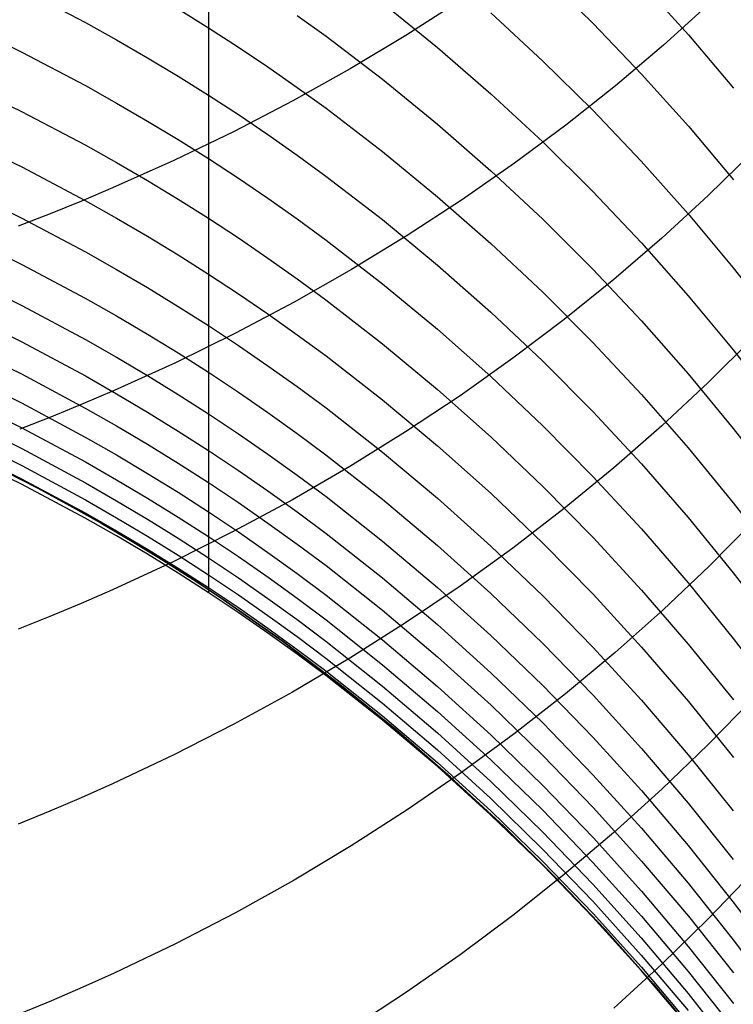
# Model space of a CAD drawing. Extents: x -383 to 1849, y -1185 to -529.
# Tile 303 of 656: x 257.27 to 262.09, y -1094.43 to -1087.78. Entities that reach past the tile are written whole.
import ezdxf

# ---------------------------------------------------------------- set-up
doc = ezdxf.new("R2010")
doc.units = 0
doc.layers.add('PREDEFINITO', color=7, linetype='CONTINUOUS')

msp = doc.modelspace()

# ---------------------------------------------------------------- linework, layer by layer
at = {"layer": 'PREDEFINITO'}
for p, q in [((258.5458, -1087.3416, 600.7898), (258.5457, -1087.8261, 599.3734)), ((260.806, -1087.4712, 605.6163), (261.1453, -1087.8029, 605.7356)), ((261.4736, -1087.531, 607.2836), (261.79, -1087.8805, 607.4179)), ((257.2843, -1087.5704, 597.7881), (257.7134, -1087.7952, 597.8409)), ((259.7221, -1087.6632, 602.4674), (260.0938, -1087.9648, 602.5613)), ((260.2481, -1087.6483, 644.5286), (259.8804, -1087.884, 644.7507)), ((261.933, -1087.6678, 641.8982), (261.6202, -1087.9499, 642.151)), ((258.3411, -1087.7035, 599.3534), (258.5457, -1087.8311, 599.3867)), ((260.4541, -1087.7312, 604.0867), (260.8043, -1088.0547, 604.1955)), ((256.8471, -1087.7852, 596.3148), (257.2843, -1087.9966, 596.3596)), ((257.7134, -1087.7952, 597.8409), (257.9248, -1087.9129, 597.8688)), ((259.1452, -1087.7487, 600.9188), (259.34, -1087.8893, 600.9591)), ((261.1453, -1087.8029, 605.7356), (261.4732, -1088.1451, 605.859)), ((258.5457, -1087.8261, 599.3734), (258.5456, -1088.2827, 597.9462)), ((258.5457, -1087.8311, 599.3867), (258.748, -1087.9623, 599.4212)), ((257.9248, -1087.9129, 597.8688), (258.134, -1088.0341, 597.8977)), ((259.34, -1087.8893, 600.9591), (259.7221, -1088.1801, 601.0429)), ((259.8804, -1087.884, 644.7507), (259.5026, -1088.1103, 644.9645)), ((261.79, -1087.8805, 607.4179), (262.0944, -1088.2395, 607.5563)), ((257.2843, -1087.9966, 596.3596), (257.7134, -1088.2223, 596.408)), ((258.748, -1087.9623, 599.4212), (258.9478, -1088.0969, 599.4567)), ((260.0938, -1087.9648, 602.5613), (260.4549, -1088.2785, 602.6595)), ((261.6202, -1087.9499, 642.151), (261.2958, -1088.2243, 642.3972)), ((258.134, -1088.0341, 597.8977), (258.341, -1088.1589, 597.9275)), ((260.8043, -1088.0547, 604.1955), (261.1433, -1088.3893, 604.3084)), ((258.9478, -1088.0969, 599.4567), (259.1451, -1088.235, 599.4932)), ((259.5026, -1088.1103, 644.9645), (259.1152, -1088.3269, 645.1697)), ((256.8453, -1088.1857, 594.8764), (257.2828, -1088.3977, 594.9171)), ((258.341, -1088.1589, 597.9275), (258.5456, -1088.2872, 597.9584)), ((259.7221, -1088.1801, 601.0429), (260.0938, -1088.4835, 601.1308)), ((261.4732, -1088.1451, 605.859), (261.7895, -1088.4973, 605.9865)), ((257.7134, -1088.2223, 596.408), (257.9249, -1088.3405, 596.4336)), ((259.1451, -1088.235, 599.4932), (259.3399, -1088.3763, 599.5307)), ((261.2958, -1088.2243, 642.3972), (260.9602, -1088.4904, 642.6366)), ((257.9249, -1088.3405, 596.4336), (258.1341, -1088.4623, 596.4601)), ((258.5456, -1088.2827, 597.9462), (258.5457, -1088.7124, 596.5048)), ((258.5456, -1088.2872, 597.9584), (258.7478, -1088.4191, 597.9902)), ((259.1152, -1088.3269, 645.1697), (258.7184, -1088.5334, 645.366)), ((260.4549, -1088.2785, 602.6595), (260.8052, -1088.6037, 602.7617)), ((257.2828, -1088.3977, 594.9171), (257.7123, -1088.6241, 594.9612)), ((259.3399, -1088.3763, 599.5307), (259.722, -1088.6688, 599.6087)), ((261.1433, -1088.3893, 604.3084), (261.471, -1088.7344, 604.4253)), ((258.1341, -1088.4623, 596.4601), (258.3411, -1088.5876, 596.4875)), ((258.7478, -1088.4191, 597.9902), (258.9475, -1088.5544, 598.023)), ((258.7184, -1088.5334, 645.366), (258.3124, -1088.7296, 645.5531)), ((260.0938, -1088.4835, 601.1308), (260.4549, -1088.799, 601.2227)), ((260.9602, -1088.4904, 642.6366), (260.6137, -1088.7481, 642.8688)), ((261.7895, -1088.4973, 605.9865), (262.0939, -1088.859, 606.1177)), ((256.8454, -1088.5601, 593.425), (257.283, -1088.7727, 593.4618)), ((258.3411, -1088.5876, 596.4875), (258.5457, -1088.7165, 596.5159)), ((258.9475, -1088.5544, 598.023), (259.1448, -1088.6931, 598.0568)), ((260.8052, -1088.6037, 602.7617), (261.1443, -1088.9399, 602.8678)), ((257.7123, -1088.6241, 594.9612), (257.9239, -1088.7427, 594.9845)), ((259.722, -1088.6688, 599.6087), (260.0937, -1088.9739, 599.6905)), ((262.225, -1088.6717, 640.2125), (261.9236, -1088.9666, 640.4659)), ((258.3124, -1088.7296, 645.5531), (257.8977, -1088.915, 645.7307)), ((258.5457, -1088.7124, 596.5048), (258.5452, -1089.1162, 595.0498)), ((258.5457, -1088.7165, 596.5159), (258.7479, -1088.8489, 596.5451)), ((259.1448, -1088.6931, 598.0568), (259.3396, -1088.8352, 598.0915)), ((261.471, -1088.7344, 604.4253), (261.7871, -1089.0895, 604.546)), ((257.283, -1088.7727, 593.4618), (257.7125, -1088.9998, 593.5017)), ((257.9239, -1088.7427, 594.9845), (258.1333, -1088.8649, 595.0087)), ((260.6137, -1088.7481, 642.8688), (260.2566, -1088.9969, 643.0935)), ((260.4549, -1088.799, 601.2227), (260.8052, -1089.1261, 601.3183)), ((258.1333, -1088.8649, 595.0087), (258.3404, -1088.9906, 595.0338)), ((258.7479, -1088.8489, 596.5451), (258.9477, -1088.9848, 596.5753)), ((259.3396, -1088.8352, 598.0915), (259.7216, -1089.1292, 598.1637)), ((256.847, -1088.9049, 591.9709), (257.2842, -1089.1184, 592.0038)), ((257.8977, -1088.915, 645.7307), (257.6872, -1089.0036, 645.8158)), ((261.1443, -1088.9399, 602.8678), (261.4721, -1089.2868, 602.9776)), ((257.6872, -1089.0036, 645.8158), (257.4745, -1089.0893, 645.8984)), ((257.7125, -1088.9998, 593.5017), (257.9241, -1089.1187, 593.5228)), ((258.3404, -1088.9906, 595.0338), (258.5452, -1089.1199, 595.0597)), ((258.9477, -1088.9848, 596.5753), (259.1451, -1089.1242, 596.6064)), ((260.2566, -1088.9969, 643.0935), (259.8891, -1089.2365, 643.3105)), ((260.0937, -1088.9739, 599.6905), (260.4548, -1089.2912, 599.776)), ((261.9236, -1088.9666, 640.4659), (261.6104, -1089.2539, 640.7132)), ((257.4745, -1089.0893, 645.8984), (257.2598, -1089.1722, 645.9785)), ((257.2842, -1089.1184, 592.0038), (257.7134, -1089.3464, 592.0396)), ((257.9241, -1089.1187, 593.5228), (258.1336, -1089.2412, 593.5447)), ((258.5452, -1089.1162, 595.0498), (258.5455, -1089.4938, 593.5821)), ((258.5452, -1089.1199, 595.0597), (258.7475, -1089.2528, 595.0864)), ((259.1451, -1089.1242, 596.6064), (259.3399, -1089.2669, 596.6383)), ((259.7216, -1089.1292, 598.1637), (260.0932, -1089.4359, 598.2395)), ((260.8052, -1089.1261, 601.3183), (261.1443, -1089.4644, 601.4176)), ((261.7871, -1089.0895, 604.546), (262.0914, -1089.4543, 604.6702)), ((256.8456, -1089.2174, 590.5474), (257.283, -1089.4315, 590.576)), ((258.1336, -1089.2412, 593.5447), (258.3407, -1089.3674, 593.5675)), ((258.7475, -1089.2528, 595.0864), (258.9474, -1089.3892, 595.114)), ((259.3399, -1089.2669, 596.6383), (259.722, -1089.5622, 596.7048)), ((259.8891, -1089.2365, 643.3105), (259.5116, -1089.4667, 643.5194)), ((261.6104, -1089.2539, 640.7132), (261.2857, -1089.5332, 640.9541)), ((260.4548, -1089.2912, 599.776), (260.8051, -1089.6202, 599.8651)), ((261.4721, -1089.2868, 602.9776), (261.7883, -1089.6438, 603.091)), ((257.7134, -1089.3464, 592.0396), (257.9249, -1089.4659, 592.0585)), ((258.3407, -1089.3674, 593.5675), (258.5455, -1089.4971, 593.5909)), ((258.9474, -1089.3892, 595.114), (259.1449, -1089.5291, 595.1424)), ((257.283, -1089.4315, 590.576), (257.7125, -1089.6602, 590.6072)), ((257.9249, -1089.4659, 592.0585), (258.1341, -1089.5889, 592.0782)), ((259.5116, -1089.4667, 643.5194), (259.1243, -1089.6869, 643.7199)), ((260.0932, -1089.4359, 598.2395), (260.4542, -1089.7549, 598.3188)), ((261.1443, -1089.4644, 601.4176), (261.4722, -1089.8133, 601.5204)), ((262.0914, -1089.4543, 604.6702), (262.3835, -1089.8283, 604.798)), ((256.8471, -1089.4956, 589.1332), (257.2842, -1089.7103, 589.1571)), ((258.5455, -1089.4938, 593.5821), (258.5457, -1089.8429, 592.1119)), ((258.5455, -1089.4971, 593.5909), (258.7479, -1089.6304, 593.6152)), ((259.1449, -1089.5291, 595.1424), (259.3398, -1089.6723, 595.1717)), ((261.2857, -1089.5332, 640.9541), (260.9498, -1089.8042, 641.1883)), ((258.1341, -1089.5889, 592.0782), (258.3411, -1089.7156, 592.0986)), ((259.722, -1089.5622, 596.7048), (260.0937, -1089.8703, 596.7746)), ((257.7125, -1089.6602, 590.6072), (257.9241, -1089.7801, 590.6237)), ((258.7479, -1089.6304, 593.6152), (258.9478, -1089.7672, 593.6403)), ((259.3398, -1089.6723, 595.1717), (259.722, -1089.9687, 595.2325)), ((260.8051, -1089.6202, 599.8651), (261.1442, -1089.9604, 599.9577)), ((261.7883, -1089.6438, 603.091), (262.0927, -1090.0105, 603.2078)), ((257.2842, -1089.7103, 589.1571), (257.7134, -1089.9397, 589.1832)), ((258.3411, -1089.7156, 592.0986), (258.5457, -1089.8458, 592.1197)), ((259.1243, -1089.6869, 643.7199), (258.7277, -1089.8969, 643.9117)), ((256.8471, -1089.7412, 587.7219), (257.2843, -1089.9564, 587.741)), ((257.9241, -1089.7801, 590.6237), (258.1334, -1089.9035, 590.6409)), ((258.9478, -1089.7672, 593.6403), (259.1453, -1089.9075, 593.6661)), ((260.4542, -1089.7549, 598.3188), (260.8044, -1090.0856, 598.4014)), ((260.9498, -1089.8042, 641.1883), (260.603, -1090.0666, 641.4155)), ((258.5457, -1089.8429, 592.1119), (258.5452, -1090.1588, 590.6705)), ((258.5457, -1089.8458, 592.1197), (258.748, -1089.9797, 592.1416)), ((260.0937, -1089.8703, 596.7746), (260.4548, -1090.1907, 596.8476)), ((261.4722, -1089.8133, 601.5204), (261.7884, -1090.1725, 601.6267)), ((257.7134, -1089.9397, 589.1832), (257.9249, -1090.0598, 589.1971)), ((258.1334, -1089.9035, 590.6409), (258.3405, -1090.0306, 590.6588)), ((258.7277, -1089.8969, 643.9117), (258.3219, -1090.0964, 644.0945)), ((259.1453, -1089.9075, 593.6661), (259.3403, -1090.0512, 593.6927)), ((262.225, -1089.9297, 638.7548), (261.9236, -1090.2299, 639.0026)), ((256.8452, -1089.9575, 586.2963), (257.2828, -1090.1729, 586.3109)), ((257.2843, -1089.9564, 587.741), (257.7135, -1090.1862, 587.762)), ((258.748, -1089.9797, 592.1416), (258.9478, -1090.1171, 592.1641)), ((259.722, -1089.9687, 595.2325), (260.0939, -1090.278, 595.2965)), ((261.1442, -1089.9604, 599.9577), (261.472, -1090.3113, 600.0536)), ((257.9249, -1090.0598, 589.1971), (258.1341, -1090.1836, 589.2116)), ((258.3405, -1090.0306, 590.6588), (258.5452, -1090.1614, 590.6773)), ((259.3403, -1090.0512, 593.6927), (259.7226, -1090.3486, 593.748)), ((260.603, -1090.0666, 641.4155), (260.2457, -1090.3199, 641.6355)), ((262.0927, -1090.0105, 603.2078), (262.3849, -1090.3865, 603.328)), ((258.3219, -1090.0964, 644.0945), (257.9073, -1090.285, 644.2681)), ((258.9478, -1090.1171, 592.1641), (259.1451, -1090.2579, 592.1874)), ((260.8044, -1090.0856, 598.4014), (261.1435, -1090.4276, 598.4872)), ((256.8454, -1090.1531, 584.7906), (257.2829, -1090.3688, 584.801)), ((257.2828, -1090.1729, 586.3109), (257.7124, -1090.403, 586.3272)), ((257.7135, -1090.1862, 587.762), (257.9249, -1090.3066, 587.7732)), ((258.1341, -1090.1836, 589.2116), (258.3411, -1090.311, 589.2266)), ((258.5452, -1090.1588, 590.6705), (258.5457, -1090.4398, 589.2363)), ((258.5452, -1090.1614, 590.6773), (258.7476, -1090.2957, 590.6965)), ((260.4548, -1090.1907, 596.8476), (260.8051, -1090.5229, 596.9237)), ((261.7884, -1090.1725, 601.6267), (262.0927, -1090.5414, 601.7361)), ((259.1451, -1090.2579, 592.1874), (259.34, -1090.4022, 592.2113)), ((261.9236, -1090.2299, 639.0026), (261.6103, -1090.5223, 639.2446)), ((256.8473, -1090.3203, 583.2756), (257.2844, -1090.5363, 583.2822)), ((257.9073, -1090.285, 644.2681), (257.6968, -1090.3751, 644.3512)), ((257.9249, -1090.3066, 587.7732), (258.1341, -1090.4307, 587.785)), ((258.3411, -1090.311, 589.2266), (258.5457, -1090.4421, 589.2422)), ((258.7476, -1090.2957, 590.6965), (258.9475, -1090.4336, 590.7163)), ((260.2457, -1090.3199, 641.6355), (259.878, -1090.564, 641.8478)), ((260.0939, -1090.278, 595.2965), (260.4551, -1090.5997, 595.3635)), ((261.472, -1090.3113, 600.0536), (261.7882, -1090.6726, 600.1526)), ((257.2829, -1090.3688, 584.801), (257.7125, -1090.5994, 584.8127)), ((257.6968, -1090.3751, 644.3512), (257.4842, -1090.4623, 644.432)), ((257.7124, -1090.403, 586.3272), (257.924, -1090.5235, 586.3359)), ((259.34, -1090.4022, 592.2113), (259.7221, -1090.7008, 592.2612)), ((259.7226, -1090.3486, 593.748), (260.0945, -1090.659, 593.8063)), ((256.8474, -1090.4611, 581.7622), (257.2844, -1090.6775, 581.765)), ((257.4842, -1090.4623, 644.432), (257.2695, -1090.5467, 644.5103)), ((258.1341, -1090.4307, 587.785), (258.3411, -1090.5584, 587.7972)), ((258.5457, -1090.4398, 589.2363), (258.5457, -1090.6878, 587.8048)), ((258.5457, -1090.4421, 589.2422), (258.7479, -1090.5767, 589.2584)), ((258.9475, -1090.4336, 590.7163), (259.1449, -1090.575, 590.7367)), ((261.1435, -1090.4276, 598.4872), (261.4712, -1090.7804, 598.5761)), ((257.2844, -1090.5363, 583.2822), (257.7136, -1090.767, 583.2899)), ((257.924, -1090.5235, 586.3359), (258.1334, -1090.6477, 586.345)), ((260.8051, -1090.5229, 596.9237), (261.1442, -1090.8665, 597.0029)), ((261.6103, -1090.5223, 639.2446), (261.2856, -1090.8067, 639.4802)), ((256.8471, -1090.576, 580.2543), (257.2842, -1090.7923, 580.2529)), ((257.7125, -1090.5994, 584.8127), (257.924, -1090.7201, 584.8191)), ((258.3411, -1090.5584, 587.7972), (258.5457, -1090.6897, 587.8099)), ((258.7479, -1090.5767, 589.2584), (258.9478, -1090.7149, 589.2751)), ((259.1449, -1090.575, 590.7367), (259.3398, -1090.7199, 590.7578)), ((259.878, -1090.564, 641.8478), (259.5004, -1090.7984, 642.0523)), ((260.4551, -1090.5997, 595.3635), (260.8054, -1090.9332, 595.4333)), ((262.0927, -1090.5414, 601.7361), (262.385, -1090.9196, 601.8487)), ((256.8452, -1090.6659, 578.6587), (257.2827, -1090.8816, 578.6514)), ((258.1334, -1090.6477, 586.345), (258.3405, -1090.7756, 586.3546)), ((260.0945, -1090.659, 593.8063), (260.4558, -1090.9817, 593.8673)), ((261.7882, -1090.6726, 600.1526), (262.0925, -1091.0436, 600.2547)), ((257.2821, -1090.9186, 576.3202), (256.8446, -1090.7039, 576.3428)), ((257.2844, -1090.6775, 581.765), (257.7135, -1090.9086, 581.7687)), ((257.924, -1090.7201, 584.8191), (258.1334, -1090.8446, 584.8259)), ((258.5457, -1090.6878, 587.8048), (258.5453, -1090.9055, 586.3603)), ((258.5457, -1090.6897, 587.8099), (258.748, -1090.8247, 587.8231)), ((258.9478, -1090.7149, 589.2751), (259.1451, -1090.8567, 589.2924)), ((259.3398, -1090.7199, 590.7578), (259.722, -1091.0196, 590.8017)), ((259.7221, -1090.7008, 592.2612), (260.0938, -1091.0123, 592.3137)), ((257.2842, -1090.7923, 580.2529), (257.7133, -1091.0234, 580.252)), ((257.7136, -1090.767, 583.2899), (257.925, -1090.8879, 583.2942)), ((258.3405, -1090.7756, 586.3546), (258.5453, -1090.9071, 586.3645)), ((259.5004, -1090.7984, 642.0523), (259.1131, -1091.0227, 642.2486)), ((261.4712, -1090.7804, 598.5761), (261.7873, -1091.1435, 598.668)), ((257.1767, -1090.8337), (257.393, -1090.9459)), ((257.393, -1090.9459, 575.5), (257.1767, -1090.8337, 575.5)), ((257.1767, -1090.8337, 287.75), (257.393, -1090.9459, 287.75)), ((258.1334, -1090.8446, 584.8259), (258.3405, -1090.9727, 584.8329)), ((258.748, -1090.8247, 587.8231), (258.9478, -1090.9632, 587.8368)), ((259.1451, -1090.8567, 589.2924), (259.3399, -1091.0018, 589.3103)), ((261.2856, -1090.8067, 639.4802), (260.9497, -1091.0826, 639.7094)), ((261.1442, -1090.8665, 597.0029), (261.472, -1091.2209, 597.0849)), ((257.7117, -1091.148, 576.2967), (257.2821, -1090.9186, 576.3202)), ((257.2827, -1090.8816, 578.6514), (257.7122, -1091.1121, 578.6442)), ((257.7135, -1090.9086, 581.7687), (257.9249, -1091.0297, 581.7708)), ((257.925, -1090.8879, 583.2942), (258.1343, -1091.0124, 583.2987)), ((258.5453, -1090.9055, 586.3603), (258.5453, -1091.1032, 584.8369)), ((258.5453, -1090.9071, 586.3645), (258.7477, -1091.0422, 586.3749)), ((260.8054, -1090.9332, 595.4333), (261.1447, -1091.2782, 595.506)), ((257.393, -1090.9459), (257.6072, -1091.0619)), ((257.6072, -1091.0619, 575.5), (257.393, -1090.9459, 575.5)), ((257.393, -1090.9459, 287.75), (257.6072, -1091.0619, 287.75)), ((258.3405, -1090.9727, 584.8329), (258.5453, -1091.1045, 584.8404)), ((258.9478, -1090.9632, 587.8368), (259.1451, -1091.1052, 587.8509)), ((259.3399, -1091.0018, 589.3103), (259.722, -1091.3023, 589.3475)), ((260.4558, -1090.9817, 593.8673), (260.8062, -1091.3164, 593.9309)), ((257.6072, -1091.0619), (257.8193, -1091.1817)), ((257.8193, -1091.1817, 575.5), (257.6072, -1091.0619, 575.5)), ((257.6072, -1091.0619, 287.75), (257.8193, -1091.1817, 287.75)), ((257.7133, -1091.0234, 580.252), (257.9247, -1091.1446, 580.2517)), ((257.9249, -1091.0297, 581.7708), (258.1341, -1091.1545, 581.7732)), ((258.1343, -1091.0124, 583.2987), (258.3412, -1091.1406, 583.3035)), ((259.1131, -1091.0227, 642.2486), (258.7165, -1091.2367, 642.4363)), ((258.7477, -1091.0422, 586.3749), (258.9477, -1091.1809, 586.3857)), ((259.722, -1091.0196, 590.8017), (260.0938, -1091.3325, 590.848)), ((260.0938, -1091.0123, 592.3137), (260.455, -1091.3363, 592.3688)), ((262.0925, -1091.0436, 600.2547), (262.3848, -1091.424, 600.3597)), ((257.7122, -1091.1121, 578.6442), (257.9238, -1091.2329, 578.6406)), ((258.5453, -1091.1032, 584.8369), (258.5456, -1091.4143, 581.7764)), ((258.5453, -1091.1045, 584.8404), (258.7476, -1091.24, 584.8481)), ((259.1451, -1091.1052, 587.8509), (259.34, -1091.2507, 587.8655)), ((260.9497, -1091.0826, 639.7094), (260.6029, -1091.3498, 639.9317)), ((257.9233, -1091.2683, 576.2846), (257.7117, -1091.148, 576.2967)), ((257.8193, -1091.1817), (258.0292, -1091.3052)), ((258.0292, -1091.3052, 575.5), (257.8193, -1091.1817, 575.5)), ((257.8193, -1091.1817, 575.5), (257.8193, -1091.1817)), ((257.8193, -1091.1817, 287.75), (258.0292, -1091.3052, 287.75)), ((257.9247, -1091.1446, 580.2517), (258.1339, -1091.2693, 580.2516)), ((258.1341, -1091.1545, 581.7732), (258.341, -1091.2829, 581.7757)), ((258.3412, -1091.1406, 583.3035), (258.5459, -1091.2725, 583.3086)), ((258.9477, -1091.1809, 586.3857), (259.1451, -1091.3232, 586.3969)), ((261.7873, -1091.1435, 598.668), (262.0916, -1091.5166, 598.7628)), ((262.2325, -1091.1657, 637.2776), (261.9316, -1091.4702, 637.5191)), ((258.1327, -1091.3922, 576.2723), (257.9233, -1091.2683, 576.2846)), ((257.9238, -1091.2329, 578.6406), (258.1332, -1091.3574, 578.6371)), ((258.1339, -1091.2693, 580.2516), (258.3409, -1091.3978, 580.2516)), ((258.7165, -1091.2367, 642.4363), (258.3107, -1091.4399, 642.6154)), ((258.7476, -1091.24, 584.8481), (258.9475, -1091.379, 584.8562)), ((259.34, -1091.2507, 587.8655), (259.7221, -1091.5519, 587.8961)), ((261.472, -1091.2209, 597.0849), (261.7882, -1091.5857, 597.1697)), ((258.0292, -1091.3052), (258.2368, -1091.4325)), ((258.2368, -1091.4325, 575.5), (258.0292, -1091.3052, 575.5)), ((258.0292, -1091.3052, 287.75), (258.2368, -1091.4325, 287.75)), ((258.341, -1091.2829, 581.7757), (258.5456, -1091.4151, 581.7785)), ((258.5459, -1091.2725, 583.3086), (258.7481, -1091.408, 583.314)), ((259.1451, -1091.3232, 586.3969), (259.3401, -1091.4689, 586.4085)), ((259.722, -1091.3023, 589.3475), (260.0937, -1091.6157, 589.3869)), ((260.0938, -1091.3325, 590.848), (260.455, -1091.6578, 590.8967)), ((260.455, -1091.3363, 592.3688), (260.8052, -1091.6723, 592.4263)), ((260.8062, -1091.3164, 593.9309), (261.1455, -1091.6626, 593.9972)), ((261.1447, -1091.2782, 595.506), (261.4725, -1091.6341, 595.5813)), ((258.3398, -1091.5198, 576.2598), (258.1327, -1091.3922, 576.2723)), ((258.1332, -1091.3574, 578.6371), (258.3403, -1091.4855, 578.6337)), ((258.3409, -1091.3978, 580.2516), (258.5455, -1091.53, 580.2518)), ((258.9475, -1091.379, 584.8562), (259.145, -1091.5217, 584.8646)), ((260.6029, -1091.3498, 639.9317), (260.2456, -1091.6078, 640.147)), ((258.3107, -1091.4399, 642.6154), (257.8962, -1091.6321, 642.7853)), ((258.2368, -1091.4325), (258.4422, -1091.5635)), ((258.4422, -1091.5635, 575.5), (258.2368, -1091.4325, 575.5)), ((258.2368, -1091.4325, 287.75), (258.4422, -1091.5635, 287.75)), ((258.5456, -1091.4143, 581.7764), (258.5455, -1091.5294, 580.2504)), ((258.5456, -1091.4151, 581.7785), (258.7477, -1091.5508, 581.7815)), ((258.7481, -1091.408, 583.314), (258.9479, -1091.5472, 583.3196)), ((259.3401, -1091.4689, 586.4085), (259.7224, -1091.7706, 586.4328)), ((261.9316, -1091.4702, 637.5191), (261.6188, -1091.7669, 637.7547)), ((258.5445, -1091.6511, 576.2471), (258.3398, -1091.5198, 576.2598)), ((258.3403, -1091.4855, 578.6337), (258.545, -1091.6174, 578.6303)), ((258.5455, -1091.5294, 580.2504), (258.545, -1091.6171, 578.6295)), ((258.5455, -1091.53, 580.2518), (258.7477, -1091.6658, 580.2521)), ((259.145, -1091.5217, 584.8646), (259.3399, -1091.6678, 584.8734)), ((262.0916, -1091.5166, 598.7628), (262.3837, -1091.899, 598.8602)), ((258.4422, -1091.5635), (258.6452, -1091.6981)), ((258.6452, -1091.6981, 575.5), (258.4422, -1091.5635, 575.5)), ((258.4422, -1091.5635, 287.75), (258.6452, -1091.6981, 287.75)), ((258.7477, -1091.5508, 581.7815), (258.9475, -1091.6902, 581.7847)), ((258.9479, -1091.5472, 583.3196), (259.1453, -1091.6898, 583.3255)), ((259.7221, -1091.5519, 587.8961), (260.0938, -1091.8661, 587.9285)), ((261.7882, -1091.5857, 597.1697), (262.0925, -1091.9605, 597.2572)), ((257.8962, -1091.6321, 642.7853), (257.6858, -1091.7239, 642.8668)), ((258.5449, -1091.6482, 577.6213), (258.5445, -1091.6511, 576.2471)), ((258.7469, -1091.786, 576.2341), (258.5445, -1091.6511, 576.2471)), ((258.545, -1091.6171, 578.6295), (258.5449, -1091.6482, 577.6213)), ((258.545, -1091.6174, 578.6303), (258.7474, -1091.7529, 578.6269)), ((258.7477, -1091.6658, 580.2521), (258.9474, -1091.8052, 580.2526)), ((259.3399, -1091.6678, 584.8734), (259.7221, -1091.9701, 584.8919)), ((260.2456, -1091.6078, 640.147), (259.8779, -1091.8564, 640.3548)), ((260.0937, -1091.6157, 589.3869), (260.4548, -1091.9417, 589.4283)), ((260.455, -1091.6578, 590.8967), (260.8053, -1091.9953, 590.9475)), ((261.1455, -1091.6626, 593.9972), (261.4734, -1092.0197, 594.0659)), ((261.4725, -1091.6341, 595.5813), (261.7887, -1092.0004, 595.6592)), ((257.6858, -1091.7239, 642.8668), (257.4733, -1091.8128, 642.9459)), ((258.6452, -1091.6981), (259.0443, -1091.978)), ((259.0443, -1091.978, 575.5), (258.6452, -1091.6981, 575.5)), ((258.6452, -1091.6981, 287.75), (259.0443, -1091.978, 287.75)), ((258.9475, -1091.6902, 581.7847), (259.1448, -1091.8332, 581.7881)), ((259.1453, -1091.6898, 583.3255), (259.3401, -1091.836, 583.3317)), ((260.8052, -1091.6723, 592.4263), (261.1444, -1092.0197, 592.4862)), ((258.9468, -1091.9245, 576.2209), (258.7469, -1091.786, 576.2341)), ((258.7474, -1091.7529, 578.6269), (258.9473, -1091.892, 578.6235)), ((259.7224, -1091.7706, 586.4328), (260.0944, -1092.0853, 586.4586)), ((261.6188, -1091.7669, 637.7547), (261.2945, -1092.0554, 637.9843)), ((257.4733, -1091.8128, 642.9459), (257.2587, -1091.8988, 643.0226)), ((258.9474, -1091.8052, 580.2526), (259.1447, -1091.9482, 580.2532)), ((259.1448, -1091.8332, 581.7881), (259.3395, -1091.9796, 581.7917)), ((259.3401, -1091.836, 583.3317), (259.7222, -1092.1384, 583.3448)), ((259.8779, -1091.8564, 640.3548), (259.5003, -1092.0951, 640.5549)), ((260.0938, -1091.8661, 587.9285), (260.4549, -1092.1928, 587.9627)), ((259.1443, -1092.0666, 576.2076), (258.9468, -1091.9245, 576.2209)), ((258.9473, -1091.892, 578.6235), (259.1447, -1092.0347, 578.6202)), ((259.0443, -1091.978), (259.4336, -1092.2716)), ((259.4336, -1092.2716, 575.5), (259.0443, -1091.978, 575.5)), ((259.0443, -1091.978, 287.75), (259.4336, -1092.2716, 287.75)), ((259.1447, -1091.9482, 580.2532), (259.3395, -1092.0947, 580.2539)), ((259.3395, -1091.9796, 581.7917), (259.7215, -1092.2827, 581.7995)), ((259.7221, -1091.9701, 584.8919), (260.0939, -1092.2857, 584.9116)), ((260.4548, -1091.9417, 589.4283), (260.8051, -1092.2798, 589.4716)), ((260.8053, -1091.9953, 590.9475), (261.1445, -1092.3443, 591.0004)), ((261.7887, -1092.0004, 595.6592), (262.093, -1092.3767, 595.7396)), ((262.0925, -1091.9605, 597.2572), (262.3848, -1092.3447, 597.3472)), ((259.3392, -1092.2122, 576.194), (259.1443, -1092.0666, 576.2076)), ((259.1447, -1092.0347, 578.6202), (259.3397, -1092.1809, 578.617)), ((261.2945, -1092.0554, 637.9843), (260.959, -1092.3353, 638.2075)), ((261.1444, -1092.0197, 592.4862), (261.4722, -1092.3782, 592.5483)), ((261.4734, -1092.0197, 594.0659), (261.7897, -1092.3874, 594.1371)), ((259.5003, -1092.0951, 640.5549), (259.113, -1092.3236, 640.747)), ((259.3395, -1092.0947, 580.2539), (259.7215, -1092.3979, 580.2558)), ((260.0944, -1092.0853, 586.4586), (260.4556, -1092.4127, 586.4859)), ((259.3397, -1092.1809, 578.617), (259.7219, -1092.4834, 578.6106)), ((259.7222, -1092.1384, 583.3448), (260.0939, -1092.4541, 583.359)), ((260.4549, -1092.1928, 587.9627), (260.8052, -1092.5318, 587.9985)), ((259.7214, -1092.5135, 576.1662), (259.3392, -1092.2122, 576.194)), ((259.113, -1092.3236, 640.747), (258.7163, -1092.5415, 640.9308)), ((259.4336, -1092.2716), (259.8131, -1092.5785)), ((259.8131, -1092.5785, 575.5), (259.4336, -1092.2716, 575.5)), ((259.4336, -1092.2716, 287.75), (259.8131, -1092.5785, 287.75)), ((259.7215, -1092.2827, 581.7995), (260.0931, -1092.599, 581.8082)), ((260.0939, -1092.2857, 584.9116), (260.4551, -1092.614, 584.9326)), ((260.959, -1092.3353, 638.2075), (260.6125, -1092.6064, 638.4241)), ((260.8051, -1092.2798, 589.4716), (261.1442, -1092.6295, 589.5167)), ((259.7215, -1092.3979, 580.2558), (260.0931, -1092.7143, 580.2582)), ((261.1445, -1092.3443, 591.0004), (261.4723, -1092.7044, 591.0555)), ((261.4722, -1092.3782, 592.5483), (261.7884, -1092.7473, 592.6127)), ((261.7897, -1092.3874, 594.1371), (262.0942, -1092.765, 594.2105)), ((262.2253, -1092.3683, 635.7735), (261.9239, -1092.6781, 636.0093)), ((260.0939, -1092.4541, 583.359), (260.455, -1092.7824, 583.3742)), ((260.4556, -1092.4127, 586.4859), (260.8061, -1092.7523, 586.5147)), ((260.0933, -1092.828, 576.1377), (259.7214, -1092.5135, 576.1662)), ((259.7219, -1092.4834, 578.6106), (260.0937, -1092.7992, 578.6044)), ((260.8052, -1092.5318, 587.9985), (261.1443, -1092.8823, 588.0359)), ((258.7163, -1092.5415, 640.9308), (258.3106, -1092.7486, 641.1061)), ((259.8131, -1092.5785), (260.1824, -1092.8982)), ((260.1824, -1092.8982, 575.5), (259.8131, -1092.5785, 575.5)), ((259.8131, -1092.5785, 287.75), (260.1824, -1092.8982, 287.75)), ((260.0931, -1092.599, 581.8082), (260.4541, -1092.928, 581.8176)), ((260.6125, -1092.6064, 638.4241), (260.2555, -1092.8681, 638.6338)), ((260.4551, -1092.614, 584.9326), (260.8055, -1092.9545, 584.9547)), ((261.1442, -1092.6295, 589.5167), (261.472, -1092.9903, 589.5637)), ((260.0931, -1092.7143, 580.2582), (260.4541, -1093.0434, 580.2611)), ((261.4723, -1092.7044, 591.0555), (261.7884, -1093.0751, 591.1125)), ((261.9239, -1092.6781, 636.0093), (261.6107, -1092.9799, 636.2395)), ((258.3106, -1092.7486, 641.1061), (257.8961, -1092.9444, 641.2725)), ((260.0937, -1092.7992, 578.6044), (260.4549, -1093.1277, 578.5983)), ((260.455, -1092.7824, 583.3742), (260.8053, -1093.1229, 583.3903)), ((260.8061, -1092.7523, 586.5147), (261.1453, -1093.1035, 586.5448)), ((261.7884, -1092.7473, 592.6127), (262.0927, -1093.1263, 592.6791)), ((260.2555, -1092.8681, 638.6338), (259.8881, -1093.1203, 638.8363)), ((260.4545, -1093.1552, 576.1084), (260.0933, -1092.828, 576.1377)), ((260.1824, -1092.8982), (260.5412, -1093.2303)), ((260.5412, -1093.2303, 575.5), (260.1824, -1092.8982, 575.5)), ((260.1824, -1092.8982, 287.75), (260.5412, -1093.2303, 287.75)), ((260.4541, -1092.928, 581.8176), (260.8042, -1093.2693, 581.8277)), ((261.1443, -1092.8823, 588.0359), (261.4721, -1093.2439, 588.0749)), ((257.8961, -1092.9444, 641.2725), (257.6856, -1093.0379, 641.3523)), ((260.8055, -1092.9545, 584.9547), (261.1446, -1093.3067, 584.978)), ((261.6107, -1092.9799, 636.2395), (261.286, -1093.2733, 636.4638)), ((261.472, -1092.9903, 589.5637), (261.7882, -1093.3617, 589.6125)), ((257.6856, -1093.0379, 641.3523), (257.4731, -1093.1285, 641.4297)), ((260.4541, -1093.0434, 580.2611), (260.8042, -1093.3848, 580.2646)), ((257.4731, -1093.1285, 641.4297), (257.2586, -1093.2161, 641.5048)), ((259.8881, -1093.1203, 638.8363), (259.5108, -1093.3625, 639.0313)), ((260.4549, -1093.1277, 578.5983), (260.8053, -1093.4685, 578.5925)), ((260.8053, -1093.1229, 583.3903), (261.1444, -1093.4751, 583.4074)), ((261.1453, -1093.1035, 586.5448), (261.4733, -1093.466, 586.5762)), ((261.7884, -1093.0751, 591.1125), (262.0928, -1093.4559, 591.1714)), ((260.8049, -1093.4947, 576.0785), (260.4545, -1093.1552, 576.1084)), ((260.5412, -1093.2303), (260.8892, -1093.5743)), ((260.8892, -1093.5743, 575.5), (260.5412, -1093.2303, 575.5)), ((260.5412, -1093.2303, 287.75), (260.8892, -1093.5743, 287.75)), ((260.8042, -1093.2693, 581.8277), (261.1432, -1093.6222, 581.8386)), ((261.4721, -1093.2439, 588.0749), (261.7883, -1093.6163, 588.1154)), ((261.286, -1093.2733, 636.4638), (260.9501, -1093.5582, 636.6818)), ((261.1446, -1093.3067, 584.978), (261.4725, -1093.6701, 585.0024)), ((259.5108, -1093.3625, 639.0313), (259.1237, -1093.5944, 639.2185)), ((260.8042, -1093.3848, 580.2646), (261.1432, -1093.7379, 580.2685)), ((261.7882, -1093.3617, 589.6125), (262.0926, -1093.7433, 589.6629)), ((260.8053, -1093.4685, 578.5925), (261.1445, -1093.821, 578.5868)), ((261.4733, -1093.466, 586.5762), (261.7895, -1093.8391, 586.6089)), ((261.1441, -1093.8459, 576.0479), (260.8049, -1093.4947, 576.0785)), ((261.1444, -1093.4751, 583.4074), (261.4722, -1093.8385, 583.4254)), ((259.1237, -1093.5944, 639.2185), (258.7273, -1093.8155, 639.3977)), ((260.9501, -1093.5582, 636.6818), (260.6034, -1093.8339, 636.8935)), ((260.8892, -1093.5743), (261.2263, -1093.9297)), ((261.2263, -1093.9297, 575.5), (260.8892, -1093.5743, 575.5)), ((260.8892, -1093.5743, 287.75), (261.2263, -1093.9297, 287.75)), ((262.2244, -1093.543, 634.2485), (261.923, -1093.8574, 634.4782)), ((261.1432, -1093.6222, 581.8386), (261.4709, -1093.9864, 581.8503)), ((261.7883, -1093.6163, 588.1154), (262.0927, -1093.9988, 588.1573)), ((261.4725, -1093.6701, 585.0024), (261.7887, -1094.0443, 585.0279)), ((261.1432, -1093.7379, 580.2685), (261.4709, -1094.1023, 580.273)), ((262.0926, -1093.7433, 589.6629), (262.3848, -1094.1345, 589.7149)), ((258.7273, -1093.8155, 639.3977), (258.3217, -1094.0257, 639.5685)), ((260.6034, -1093.8339, 636.8935), (260.246, -1094.1003, 637.0983)), ((261.4719, -1094.2083, 576.0167), (261.1441, -1093.8459, 576.0479)), ((261.1445, -1093.821, 578.5868), (261.4723, -1094.1848, 578.5814)), ((261.4722, -1093.8385, 583.4254), (261.7884, -1094.2127, 583.4443)), ((261.923, -1093.8574, 634.4782), (261.6097, -1094.1637, 634.7025)), ((261.7895, -1093.8391, 586.6089), (262.094, -1094.2224, 586.6429)), ((261.2263, -1093.9297), (261.5521, -1094.296)), ((261.5521, -1094.296, 575.5), (261.2263, -1093.9297, 575.5)), ((261.2263, -1093.9297, 287.75), (261.5521, -1094.296, 287.75)), ((261.4709, -1093.9864, 581.8503), (261.787, -1094.3614, 581.8626)), ((262.0927, -1093.9988, 588.1573), (262.3849, -1094.3909, 588.2007)), ((258.3217, -1094.0257, 639.5685), (257.9073, -1094.2244, 639.7307)), ((261.7887, -1094.0443, 585.0279), (262.093, -1094.4287, 585.0545)), ((260.246, -1094.1003, 637.0983), (259.8783, -1094.3569, 637.2962)), ((261.4709, -1094.1023, 580.273), (261.787, -1094.4774, 580.2779)), ((261.6097, -1094.1637, 634.7025), (261.285, -1094.4615, 634.921)), ((261.4723, -1094.1848, 578.5814), (261.7885, -1094.5594, 578.5761)), ((257.9073, -1094.2244, 639.7307), (257.6969, -1094.3194, 639.8085)), ((261.7881, -1094.5815, 575.985), (261.4719, -1094.2083, 576.0167)), ((261.7884, -1094.2127, 583.4443), (262.0927, -1094.597, 583.464)), ((257.6969, -1094.3194, 639.8085), (257.4844, -1094.4113, 639.884)), ((261.5521, -1094.296), (261.8663, -1094.6727)), ((261.8663, -1094.6727, 575.5), (261.5521, -1094.296, 575.5)), ((261.5521, -1094.296, 287.75), (261.8663, -1094.6727, 287.75)), ((259.8783, -1094.3569, 637.2962), (259.5007, -1094.6033, 637.4867)), ((261.787, -1094.3614, 581.8626), (262.0912, -1094.7466, 581.8756)), ((257.4844, -1094.4113, 639.884), (257.2699, -1094.5003, 639.9573))]:
    msp.add_line(p, q, dxfattribs=at)

doc.saveas('drawing.dxf')
